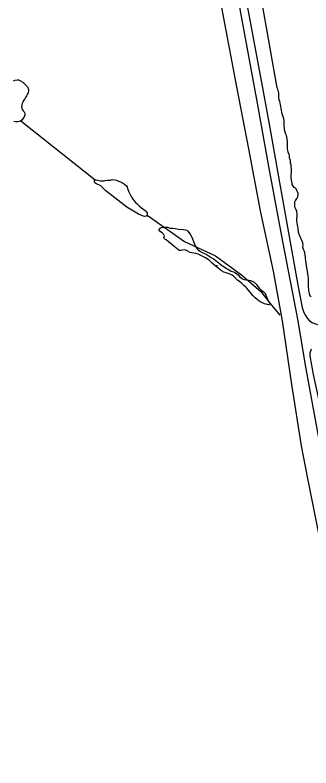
# Model space of a CAD drawing. Extents: x 3694830 to 3732949, y 415201 to 440970.
# Drawn here: x 3705329 to 3706385, y 427545 to 430234 of the extents above; entities that cross this region are included whole.
import ezdxf

# ---------------------------------------------------------------- set-up
doc = ezdxf.new("R2010")
doc.units = 0
for name, color, linetype in [('V-DTCH-CNTR', 7, 'Continuous'), ('V-SITE-VEGE', 7, 'Continuous'), ('V-TOPO-SHOR', 7, 'Continuous'), ('V-WETL-SWMP', 7, 'Continuous')]:
    doc.layers.add(name, color=color, linetype=linetype)

msp = doc.modelspace()

# ---------------------------------------------------------------- linework, layer by layer
at = {"layer": 'V-DTCH-CNTR'}
for points in [[(3706373.7, 428578.6), (3706351.8, 428695.4), (3706317.3, 428914.3), (3706283.1, 429141.9), (3706252, 429319.5), (3706204.5, 429535), (3706162.9, 429756.5), (3706120.2, 429978.4), (3706074.1, 430223.3), (3706027.7, 430474.9), (3705988.5, 430676.7), (3705926.6, 430958.8), (3705881, 431184.2)], [(3706944.6, 425705.8), (3706921.5, 425766.3), (3706893.3, 425842.1), (3706874.3, 425901.8), (3706842.4, 426037.8), (3706797.7, 426284.6), (3706756.3, 426523.7), (3706714.7, 426747.5), (3706663.7, 427007.9), (3706611.6, 427270.7), (3706575.8, 427458.5), (3706533.6, 427679.4), (3706495.2, 427884.9), (3706458.9, 428108.6), (3706420.5, 428346.5), (3706373.7, 428578.6)]]:
    msp.add_lwpolyline(points, dxfattribs=at)
at = {"layer": 'V-SITE-VEGE'}
for points in [[(3706297.5, 429804), (3706296.1, 429808.9), (3706292.8, 429815.7), (3706291.5, 429819.6), (3706290.7, 429828.2), (3706289.9, 429840.3), (3706289, 429845.6), (3706289.2, 429857.6), (3706288.8, 429863.4), (3706286.1, 429871.2), (3706282.9, 429881.8), (3706281.5, 429887.2), (3706279.7, 429894.9), (3706278.9, 429900.2), (3706278, 429907.9), (3706276.7, 429913.2), (3706274.9, 429921), (3706274, 429925.8), (3706272.2, 429931.1), (3706270.9, 429940.3), (3706271, 429945.1), (3706270.6, 429950.9), (3706270.2, 429956.2), (3706269.3, 429961.5), (3706268.4, 429965.9), (3706267, 429968.8), (3706265.2, 429973.2), (3706264.7, 429975.1), (3706045.6, 431213.6)], [(3706385.5, 429227.5), (3706384.1, 429230.4), (3706381.8, 429234.3), (3706379.5, 429239.6), (3706377.2, 429249.3), (3706377.3, 429254.1), (3706377, 429263.3), (3706377, 429268.6), (3706376.7, 429275.3), (3706376.9, 429288.8), (3706376.5, 429296), (3706375.7, 429300.4), (3706375.7, 429304.7), (3706374.4, 429309.6), (3706372.6, 429318.7), (3706371.8, 429326), (3706369.6, 429338.5), (3706368.7, 429347.2), (3706367.5, 429357.3), (3706366.1, 429363.2), (3706365.3, 429370.9), (3706364.9, 429376.7), (3706363.1, 429386.8), (3706357.6, 429400.9), (3706356.7, 429404.3), (3706356.9, 429413.9), (3706356.5, 429418.7), (3706356, 429421.1), (3706352.3, 429428.9), (3706350, 429434.2), (3706346.3, 429443.4), (3706344, 429448.8), (3706341.2, 429457.5), (3706339.1, 429472.9), (3706338.2, 429478.3), (3706336.9, 429484.1), (3706336, 429493.2), (3706335.2, 429500), (3706334.8, 429506.2), (3706335.5, 429517.8), (3706335.6, 429521.2), (3706334.3, 429534.7), (3706332, 429538.6), (3706329.2, 429545.4), (3706327.9, 429551.6), (3706328.1, 429567), (3706328.7, 429570.4), (3706331.1, 429573.3), (3706335.1, 429579), (3706336.6, 429581.8), (3706338.6, 429586.1), (3706340.1, 429591.9), (3706339.7, 429596.7), (3706338.3, 429600.1), (3706336.5, 429605.9), (3706332.3, 429613.2), (3706329.9, 429615.7), (3706325.7, 429619.1), (3706322.8, 429622), (3706320.5, 429625.4), (3706318.6, 429628.9), (3706317.7, 429633.7), (3706315.5, 429644.3), (3706314.7, 429652.5), (3706315.2, 429682.9), (3706314.4, 429695.4), (3706314, 429699.2), (3706312.7, 429705.5), (3706311.8, 429710.4), (3706311.9, 429715.2), (3706310.9, 429717.6), (3706309.1, 429724.9), (3706308.3, 429731.6), (3706307.4, 429736.4), (3706304.2, 429744.7), (3706302.8, 429751.9), (3706301.9, 429754.4), (3706301.5, 429758.2), (3706301.1, 429764.5), (3706301.2, 429770.3), (3706301.8, 429778), (3706301.9, 429784.2), (3706300.6, 429790), (3706299.7, 429792.4), (3706297.5, 429804)]]:
    msp.add_lwpolyline(points, dxfattribs=at)
at = {"layer": 'V-TOPO-SHOR'}
msp.add_line((3705349, 429856.9), (3705614.8, 429645.7), dxfattribs=at)
for points in [[(3705958.6, 431183.8), (3705991.5, 431004.9), (3706045.8, 430724.5), (3706092.7, 430476.3), (3706134.1, 430242.6), (3706190.2, 429933.4), (3706234, 429693.1), (3706283.8, 429425.4), (3706338.3, 429142.8), (3706364.2, 428983.8)], [(3706147.1, 430326.3), (3706181.2, 430139.5), (3706214.4, 429961.1), (3706237.9, 429831.7), (3706269.4, 429656.4), (3706299, 429489.9), (3706339.8, 429263.6), (3706354, 429189.7), (3706359.7, 429172.4), (3706365.4, 429161.2), (3706371.5, 429151.9), (3706380.6, 429142.1), (3706389.6, 429136.3), (3706397.3, 429133), (3706405.4, 429130), (3706417.4, 429125.6)], [(3705323.2, 430000), (3705329.3, 430002.2), (3705336, 430003.3), (3705341.6, 430002.5), (3705348.4, 429999.7), (3705356.5, 429994.4), (3705364, 429987.6), (3705369.7, 429982.1), (3705373.2, 429977.5), (3705376.9, 429968.2), (3705377.1, 429965.1), (3705376.5, 429962.5), (3705375.5, 429957.4), (3705374.3, 429954.5), (3705372.1, 429950.3), (3705369.7, 429946.2), (3705366.3, 429940.1), (3705363.4, 429934.8), (3705359.2, 429929.3), (3705356.2, 429923.8), (3705354.2, 429918.2), (3705352.8, 429912.5), (3705351.8, 429906.6), (3705353.2, 429900.9), (3705355.5, 429895.4), (3705358.2, 429892.4), (3705361, 429889), (3705363.1, 429883.5), (3705363.1, 429878), (3705362.9, 429874.2), (3705360.3, 429868.9), (3705355.8, 429862.4), (3705352.6, 429859.5), (3705349, 429856.9), (3705342.9, 429854.2), (3705337.6, 429853), (3705331.1, 429852.7), (3705324.4, 429853.9)], [(3705658.2, 429644.2), (3705669.6, 429645.1), (3705675.5, 429646.7), (3705684, 429646.4), (3705690.9, 429644.4), (3705698, 429641.5), (3705705.3, 429638.3), (3705712.6, 429635.3), (3705719.7, 429630.7), (3705726.3, 429624.4), (3705728.7, 429620.4), (3705730.6, 429614.5), (3705732.4, 429609), (3705734.7, 429602.8), (3705738.2, 429595.5), (3705744.7, 429584.3), (3705749.8, 429576.9), (3705755.3, 429570), (3705759, 429565.3), (3705764.5, 429559.7), (3705772.2, 429553), (3705780.2, 429546.4), (3705788.9, 429539.9), (3705793, 429536.5), (3705797.4, 429532.5), (3705800.7, 429527), (3705800.7, 429523.1), (3705800.1, 429519.1), (3705798.3, 429516.4), (3705796.9, 429515.8), (3705791.2, 429515.4), (3705783.9, 429517.6), (3705769.9, 429523), (3705728.4, 429547.8), (3705652.9, 429606.7), (3705634.8, 429624.8), (3705627.3, 429628.3), (3705624.2, 429629.5), (3705617.7, 429632.3), (3705613.6, 429635.7), (3705612.2, 429638.3), (3705612.8, 429645), (3705614.8, 429645.7), (3705617.8, 429645.9), (3705623.9, 429644.5), (3705633.3, 429642.5), (3705638.8, 429642.3), (3705642.4, 429642.3), (3705646.9, 429642.8), (3705650.1, 429643.6), (3705658.2, 429644.2)], [(3705800.1, 429519.1), (3705933.4, 429426), (3706044, 429374.9), (3706137.6, 429306.8), (3706205.7, 429247.2), (3706239.7, 429204.7), (3706273.8, 429162.1)], [(3706386.2, 429041.4), (3706381.1, 429027.1), (3706380.9, 429016.7), (3706393.4, 428951), (3706431.2, 428775), (3706469.6, 428553.1), (3706493.2, 428426.7)], [(3706364.2, 428983.8), (3706422.6, 428666.5), (3706450.6, 428510.6), (3706459.2, 428470.4), (3706469.7, 428418.6)]]:
    msp.add_lwpolyline(points, dxfattribs=at)
at = {"layer": 'V-WETL-SWMP'}
for p, q in [((3706042.9, 429339.5), (3706051, 429339.6)), ((3706067, 429339.7), (3706068.4, 429339.8))]:
    msp.add_line(p, q, dxfattribs=at)
for points in [[(3706112.5, 429297.8), (3706108.2, 429302.2), (3706103.8, 429305.4), (3706092.8, 429310), (3706085.7, 429312.2), (3706078.7, 429314.4), (3706073.6, 429316.2), (3706065.9, 429320.8), (3706060.4, 429325.3), (3706053.5, 429330.7), (3706048, 429334.9), (3706042.1, 429340.2), (3706032.8, 429348.8), (3706021.2, 429359.5), (3706008.8, 429367.1), (3705989.6, 429376.6), (3705982.5, 429379.8), (3705974.6, 429382.8), (3705967.5, 429384.1), (3705960.2, 429385.3), (3705953.5, 429386.7), (3705948.2, 429389.3), (3705944.2, 429391.9), (3705933.9, 429395.5), (3705926.8, 429394.5), (3705922.1, 429393.7), (3705917.3, 429393.2), (3705914.8, 429393.6), (3705913, 429394.2), (3705896.2, 429409.3), (3705868.4, 429431.1), (3705863.9, 429433.9), (3705861.5, 429436.3), (3705860.2, 429439.7), (3705861.2, 429442.2), (3705861.8, 429445.6), (3705860.2, 429450.4), (3705856.5, 429454.3), (3705853.5, 429456.9), (3705848.2, 429460.5), (3705845.1, 429463.9), (3705843.1, 429466.8), (3705843.1, 429470), (3705846.3, 429473.5), (3705850.8, 429475.3), (3705858.4, 429476.7), (3705872.8, 429476.4), (3705882.7, 429473.6), (3705892.2, 429472.8), (3705901.8, 429472.1), (3705912.7, 429469.7), (3705929.9, 429468.6), (3705937.2, 429467.4), (3705941.6, 429465.8), (3705945.9, 429462.1), (3705950.6, 429456.7), (3705955.1, 429449.6), (3705960.2, 429440.6), (3705968.8, 429419.2), (3705972.8, 429409.1), (3705977.1, 429401.6), (3705983, 429395.9), (3705990.7, 429390.1), (3705999.4, 429385.5), (3706011, 429379.9), (3706021.5, 429373.7), (3706029.3, 429368.6), (3706037.4, 429363.4), (3706045.3, 429357.8), (3706057.9, 429348.1), (3706066.2, 429341.3), (3706075.7, 429334.6), (3706083.9, 429329.4), (3706090.7, 429325.2), (3706100.7, 429320), (3706108.4, 429316.8), (3706113.7, 429314.6), (3706119.9, 429311.6), (3706125.4, 429306.7), (3706130.3, 429301.1), (3706136.8, 429294.9), (3706140.7, 429292.6), (3706147.3, 429290.2), (3706153.4, 429288.7), (3706159.1, 429288.1), (3706163.9, 429287.7), (3706168.8, 429286.7), (3706172.7, 429285.5), (3706177.5, 429283.3), (3706182.2, 429279.9), (3706186, 429276.3), (3706189.7, 429272.8), (3706193, 429268.4), (3706197, 429263.2), (3706201.7, 429258.1), (3706206.8, 429253.1), (3706214.1, 429247), (3706218.4, 429244), (3706221.2, 429241), (3706224.5, 429233.9), (3706233.3, 429211.3)], [(3706233.3, 429211.3), (3706234.9, 429209.1), (3706236.9, 429206.5), (3706238.4, 429204.3), (3706238.6, 429202.4), (3706237.6, 429200.8), (3706235.5, 429199.8), (3706233.1, 429199.6), (3706229.1, 429200), (3706224.8, 429201.2), (3706219.8, 429203), (3706214.1, 429205), (3706206, 429209.2), (3706198.9, 429214.2), (3706192.8, 429219), (3706186.3, 429224.7), (3706177.5, 429233.1), (3706172.9, 429238.2), (3706166.8, 429245.8), (3706156.8, 429258.7), (3706152.5, 429262.8), (3706145.8, 429269), (3706137.9, 429276), (3706129.8, 429282.5), (3706124.7, 429286.9), (3706117.2, 429293.1), (3706112.5, 429297.8)]]:
    msp.add_lwpolyline(points, dxfattribs=at)

doc.saveas('drawing.dxf')
